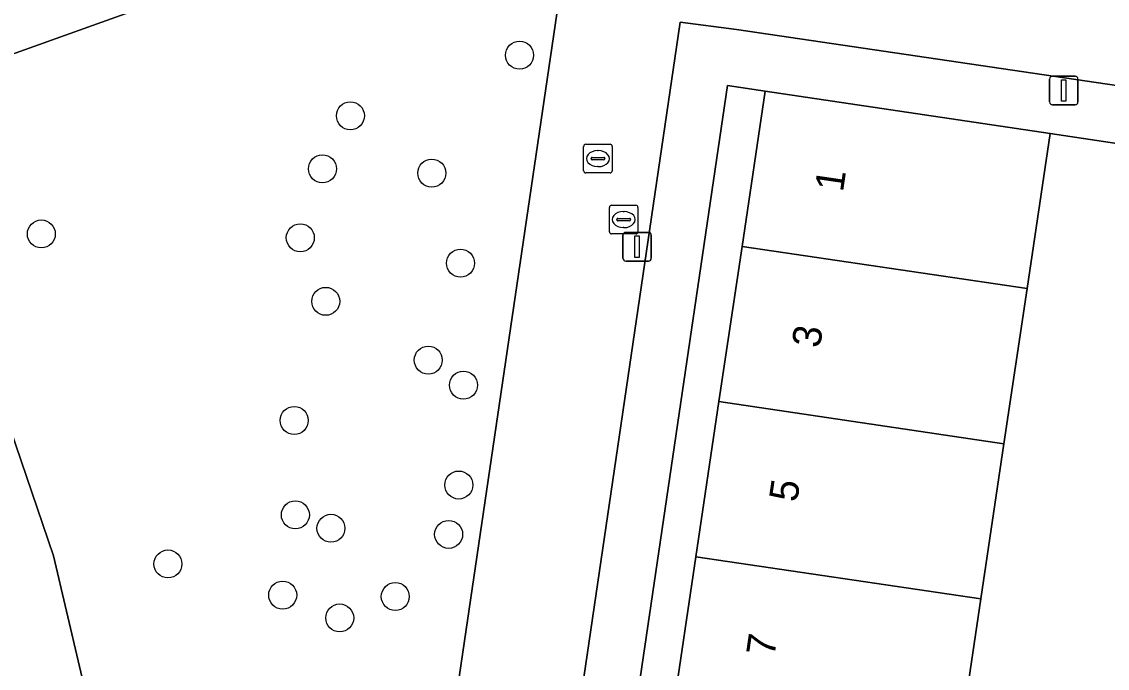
# Model space of a CAD drawing. Extents: x 164148 to 165261, y 382513 to 383432.
# Drawn here: x 164294.28 to 164332.23, y 383324.4 to 383347.02 of the extents above; entities that cross this region are included whole.
import ezdxf

# ---------------------------------------------------------------- set-up
doc = ezdxf.new("R2010")
doc.units = 0
for name, color, linetype in [('IMGEO_Boom', 7, 'Continuous'), ('IMGEO_Erf', 7, 'Continuous'), ('IMGEO_Groenvoorziening', 7, 'Continuous'), ('IMGEO_Lichtmast', 7, 'Continuous'), ('IMGEO_Muur', 7, 'Continuous'), ('IMGEO_Pand', 7, 'Continuous'), ('IMGEO_Pand_nummerreeks', 7, 'Continuous'), ('IMGEO_Rioolput', 7, 'Continuous'), ('IMGEO_Voetpad_open', 7, 'Continuous')]:
    doc.layers.add(name, color=color, linetype=linetype)

msp = doc.modelspace()

# ---------------------------------------------------------------- linework, layer by layer
at = {"layer": 'IMGEO_Boom'}
for centre in [(164311.683, 383345.85), (164305.77, 383343.73), (164304.793, 383341.875), (164308.615, 383341.724), (164294.966, 383339.598), (164304.019, 383339.462), (164309.619, 383338.575), (164304.909, 383337.24), (164308.491, 383335.183), (164309.723, 383334.308), (164303.806, 383333.073), (164309.559, 383330.815), (164303.846, 383329.771), (164305.09, 383329.302), (164309.204, 383329.088), (164299.39, 383328.055), (164303.403, 383326.964), (164307.339, 383326.915), (164305.396, 383326.165)]:
    msp.add_circle(centre, 0.489, dxfattribs=at)
at = {"layer": 'IMGEO_Erf'}
msp.add_lwpolyline([(164318.947, 383344.792), (164314.155, 383312.192), (164315.417, 383312.007), (164316.226, 383317.439), (164317.036, 383322.87), (164317.845, 383328.301), (164318.654, 383333.732), (164319.463, 383339.163), (164320.273, 383344.594)], close=True, dxfattribs=at)
msp.add_lwpolyline([(164340.573, 383341.556), (164330.233, 383343.112), (164329.426, 383337.691), (164328.618, 383332.26), (164327.81, 383326.829), (164327.001, 383321.398), (164326.193, 383315.967), (164325.386, 383310.546), (164335.741, 383308.998)], dxfattribs=at)
at = {"layer": 'IMGEO_Groenvoorziening'}
msp.add_lwpolyline([(164311.017, 383312.663), (164312.229, 383312.499), (164317.302, 383347.003), (164319.267, 383346.752), (164361.497, 383340.519), (164364.451, 383340.089), (164366.01, 383350.778), (164366.226, 383351.016), (164366.184, 383351.206), (164367.887, 383363.095)], dxfattribs=at)
for points in [[(164313.822, 383353.004), (164289.902, 383344.437), (164295.387, 383328.333), (164298.574, 383314.789), (164298.768, 383314.794), (164308.247, 383315.073)], [(164308.247, 383315.073), (164298.768, 383314.794), (164298.574, 383314.789), (164295.387, 383328.333), (164289.902, 383344.437), (164313.822, 383353.004)]]:
    msp.add_lwpolyline(points, close=True, dxfattribs=at)
at = {"layer": 'IMGEO_Lichtmast'}
for p, q in [((164330.212, 383344.216), (164330.212, 383345.016)), ((164330.212, 383345.016), (164330.212, 383344.216)), ((164330.312, 383345.116), (164331.102, 383345.116)), ((164331.102, 383345.116), (164330.312, 383345.116)), ((164331.202, 383345.016), (164331.202, 383344.216)), ((164331.202, 383344.216), (164331.202, 383345.016)), ((164331.102, 383344.116), (164330.312, 383344.116)), ((164330.312, 383344.116), (164331.102, 383344.116)), ((164315.396, 383339.651), (164316.186, 383339.651)), ((164316.186, 383339.651), (164315.396, 383339.651)), ((164315.296, 383338.751), (164315.296, 383339.551)), ((164315.296, 383339.551), (164315.296, 383338.751)), ((164316.286, 383339.551), (164316.286, 383338.751)), ((164316.286, 383338.751), (164316.286, 383339.551)), ((164316.186, 383338.651), (164315.396, 383338.651)), ((164315.396, 383338.651), (164316.186, 383338.651))]:
    msp.add_line(p, q, dxfattribs=at)
for points in [[(164330.632, 383344.991), (164330.782, 383344.991), (164330.782, 383344.241), (164330.632, 383344.241), (164330.632, 383344.991)], [(164315.716, 383339.526), (164315.866, 383339.526), (164315.866, 383338.776), (164315.716, 383338.776), (164315.716, 383339.526)]]:
    msp.add_lwpolyline(points, dxfattribs=at)
for centre, start, end in [((164330.312, 383345.016), 90, 180), ((164330.312, 383345.016), 90, 180), ((164331.102, 383345.016), 0, 90), ((164331.102, 383345.016), 360, 90), ((164330.312, 383344.216), 180, 270), ((164330.312, 383344.216), 180, 270), ((164331.102, 383344.216), 270, 0), ((164331.102, 383344.216), 270, 0), ((164315.396, 383339.551), 90, 180), ((164315.396, 383339.551), 90, 180), ((164316.186, 383339.551), 0, 90), ((164316.186, 383339.551), 360, 90), ((164315.396, 383338.751), 180, 270), ((164315.396, 383338.751), 180, 270), ((164316.186, 383338.751), 270, 0), ((164316.186, 383338.751), 270, 0)]:
    msp.add_arc(centre, 0.1, start, end, dxfattribs=at)
at = {"layer": 'IMGEO_Muur'}
msp.add_lwpolyline([(164340.573, 383341.556), (164330.233, 383343.112)], dxfattribs=at)
at = {"layer": 'IMGEO_Pand'}
for points in [[(164329.426, 383337.691), (164330.233, 383343.112), (164320.273, 383344.594), (164319.463, 383339.163)], [(164329.426, 383337.691), (164319.463, 383339.163), (164318.654, 383333.732), (164328.618, 383332.26)], [(164318.654, 383333.732), (164317.845, 383328.301), (164327.81, 383326.829), (164328.618, 383332.26)], [(164317.036, 383322.87), (164327.001, 383321.398), (164327.81, 383326.829), (164317.845, 383328.301)]]:
    msp.add_lwpolyline(points, close=True, dxfattribs=at)
at = {"layer": 'IMGEO_Rioolput'}
for p, q in [((164313.924, 383341.806), (164313.924, 383342.658)), ((164313.999, 383342.732), (164314.851, 383342.732)), ((164314.925, 383342.658), (164314.925, 383341.806)), ((164314.226, 383342.275), (164314.624, 383342.275)), ((164314.412, 383342.512), (164314.437, 383342.512)), ((164314.183, 383342.226), (164314.183, 383342.238)), ((164314.621, 383342.189), (164314.223, 383342.189)), ((164314.435, 383341.952), (164314.41, 383341.952)), ((164314.667, 383342.238), (164314.667, 383342.226)), ((164314.851, 383341.732), (164313.999, 383341.732)), ((164314.822, 383339.673), (164314.822, 383340.525)), ((164314.897, 383340.599), (164315.749, 383340.599)), ((164315.31, 383340.379), (164315.335, 383340.379)), ((164315.823, 383340.525), (164315.823, 383339.673)), ((164315.081, 383340.093), (164315.081, 383340.105)), ((164315.519, 383340.056), (164315.121, 383340.056)), ((164315.124, 383340.142), (164315.522, 383340.142)), ((164315.565, 383340.105), (164315.565, 383340.093)), ((164315.333, 383339.819), (164315.308, 383339.819)), ((164315.749, 383339.599), (164314.897, 383339.599))]:
    msp.add_line(p, q, dxfattribs=at)
for points in [[(164313.924, 383341.806), (164313.924, 383342.658)], [(164313.999, 383342.732), (164314.851, 383342.732)], [(164314.925, 383342.658), (164314.925, 383341.806)], [(164314.851, 383341.732), (164313.999, 383341.732)], [(164314.822, 383339.673), (164314.822, 383340.525)], [(164314.897, 383340.599), (164315.749, 383340.599)], [(164315.823, 383340.525), (164315.823, 383339.673)], [(164315.749, 383339.599), (164314.897, 383339.599)]]:
    msp.add_lwpolyline(points, dxfattribs=at)
for centre, radius, start, end in [((164314.001, 383342.656), 0.0765, 91.552, 178.448), ((164314.001, 383342.656), 0.0765, 91.552, 178.448), ((164314.849, 383342.656), 0.0765, 1.552, 88.448), ((164314.849, 383342.656), 0.0765, 1.552, 88.448), ((164314.223, 383342.235), 0.0403, 85.8775, 175.7526), ((164314.628, 383342.237), 0.0386, 1.7309, 96.639), ((164314.22, 383342.225), 0.0366, 178.938, 274.7102), ((164314.624, 383342.232), 0.043, 264.8664, 352.4533), ((164314.001, 383341.808), 0.0765, 181.552, 268.448), ((164314.001, 383341.808), 0.0765, 181.552, 268.448), ((164314.849, 383341.808), 0.0765, 271.552, 358.448), ((164314.849, 383341.808), 0.0765, 271.552, 358.448), ((164314.899, 383340.523), 0.0765, 91.552, 178.448), ((164314.899, 383340.523), 0.0765, 91.552, 178.448), ((164315.747, 383340.523), 0.0765, 1.552, 88.448), ((164315.747, 383340.523), 0.0765, 1.552, 88.448), ((164315.121, 383340.102), 0.0403, 85.8775, 175.7526), ((164315.118, 383340.092), 0.0366, 178.938, 274.7102), ((164315.522, 383340.099), 0.043, 264.8664, 352.4533), ((164315.526, 383340.104), 0.0386, 1.7309, 96.639), ((164314.899, 383339.675), 0.0765, 181.552, 268.448), ((164314.899, 383339.675), 0.0765, 181.552, 268.448), ((164315.747, 383339.675), 0.0765, 271.552, 358.448), ((164315.747, 383339.675), 0.0765, 271.552, 358.448)]:
    msp.add_arc(centre, radius, start, end, dxfattribs=at)
for centre, major_axis, ratio, start_param, end_param in [((164314.411, 383342.232), (-0.387, 0.002), 0.722429, 4.712389, 7.853982), ((164314.436, 383342.232), (-0.39, 0.002), 0.717154, 1.570796, 4.712389), ((164315.309, 383340.099), (-0.387, 0.002), 0.722429, 4.712389, 7.853982), ((164315.334, 383340.099), (-0.39, 0.002), 0.717154, 1.570796, 4.712389)]:
    msp.add_ellipse(centre, major_axis=major_axis, ratio=ratio, start_param=start_param, end_param=end_param, dxfattribs=at)
at = {"layer": 'IMGEO_Voetpad_open'}
msp.add_lwpolyline([(164318.947, 383344.792), (164320.273, 383344.594), (164330.233, 383343.112), (164340.573, 383341.556), (164342.573, 383341.273), (164352.927, 383339.746), (164362.9, 383338.272), (164364.159, 383338.027), (164364.451, 383340.089), (164361.497, 383340.519), (164319.267, 383346.752), (164317.302, 383347.003), (164312.229, 383312.499), (164314.155, 383312.192)], close=True, dxfattribs=at)

# ---------------------------------------------------------------- texts
at = {"layer": 'IMGEO_Pand_nummerreeks'}
for s, p in [('1', (164322.988, 383341.041)), ('3', (164322.182, 383335.582)), ('5', (164321.386, 383330.193)), ('7', (164320.589, 383324.79))]:
    msp.add_text(s, height=1, rotation=81.6025, dxfattribs=at).set_placement(p)

doc.saveas('drawing.dxf')
